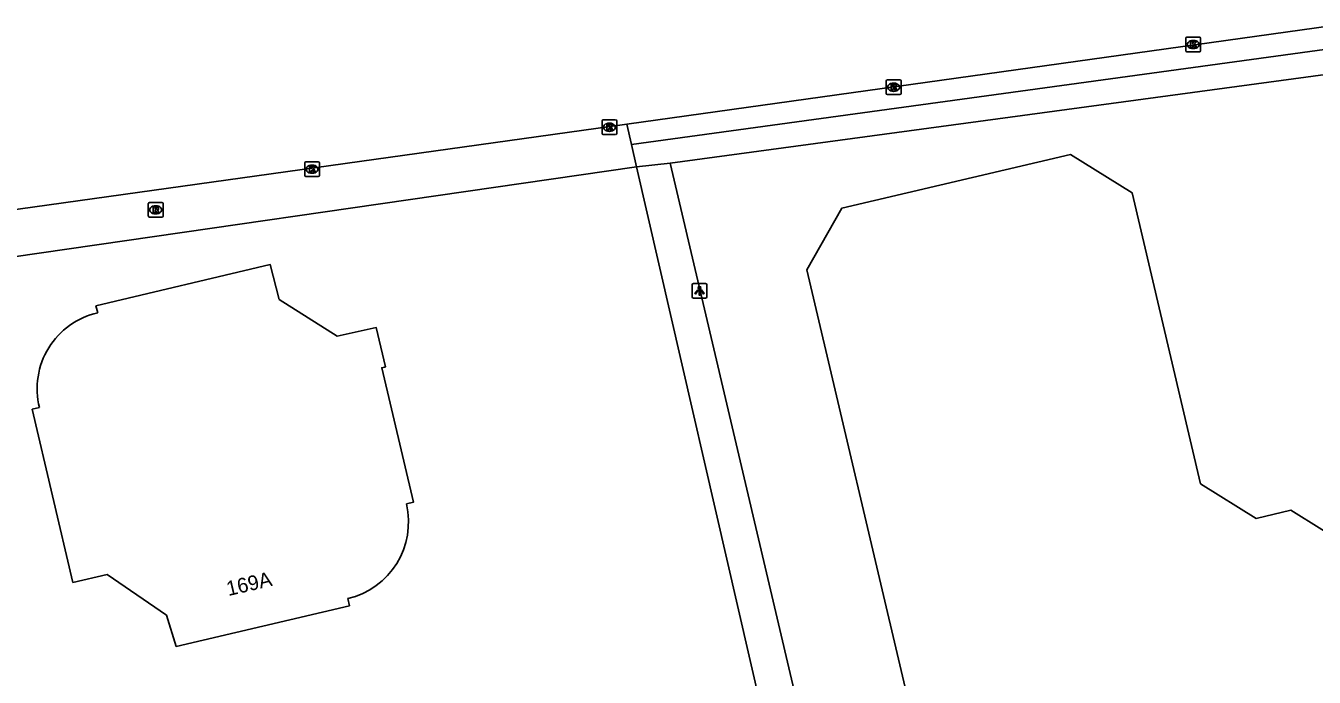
# Model space of a CAD drawing. Extents: x 158038 to 159242, y 380133 to 381214.
# Drawn here: x 158893.9 to 158981.5, y 381156.3 to 381200.6 of the extents above; entities that cross this region are included whole.
import ezdxf

# ---------------------------------------------------------------- set-up
doc = ezdxf.new("R2010")
doc.units = 0
for name, color, linetype in [('IMGEO_Berm_groen', 7, 'Continuous'), ('IMGEO_Kolk', 7, 'Continuous'), ('IMGEO_Lichtpunt', 7, 'Continuous'), ('IMGEO_Pand', 7, 'Continuous'), ('IMGEO_Pand_nummerreeks', 7, 'Continuous'), ('IMGEO_Rijbaan_regionaal_gesloten', 7, 'Continuous'), ('IMGEO_Rioolput', 7, 'Continuous'), ('IMGEO_Voetpad_open', 7, 'Continuous')]:
    doc.layers.add(name, color=color, linetype=linetype)

msp = doc.modelspace()

# ---------------------------------------------------------------- linework, layer by layer
at = {"layer": 'IMGEO_Berm_groen'}
for points in [[(158934.775, 381193.885), (158935.097, 381192.493)], [(158887.052, 381184.168), (158887.09, 381184.003), (158935.421, 381190.972)]]:
    msp.add_lwpolyline(points, dxfattribs=at)
at = {"layer": 'IMGEO_Kolk'}
for p, q in [((158972.795, 381198.874), (158972.795, 381199.726)), ((158972.87, 381199.8), (158973.722, 381199.8)), ((158973.306, 381199.02), (158973.281, 381199.02)), ((158973.283, 381199.58), (158973.308, 381199.58)), ((158973.796, 381199.726), (158973.796, 381198.874)), ((158973.722, 381198.8), (158972.87, 381198.8)), ((158952.421, 381195.966), (158952.421, 381196.818)), ((158952.496, 381196.892), (158953.348, 381196.892)), ((158952.909, 381196.672), (158952.934, 381196.672)), ((158953.422, 381196.818), (158953.422, 381195.966)), ((158953.348, 381195.892), (158952.496, 381195.892)), ((158952.932, 381196.112), (158952.907, 381196.112)), ((158933.085, 381193.245), (158933.085, 381194.097)), ((158933.16, 381194.171), (158934.012, 381194.171)), ((158933.573, 381193.951), (158933.598, 381193.951)), ((158934.086, 381194.097), (158934.086, 381193.245)), ((158934.012, 381193.171), (158933.16, 381193.171)), ((158933.596, 381193.391), (158933.571, 381193.391)), ((158912.861, 381190.397), (158912.861, 381191.249)), ((158912.936, 381191.323), (158913.788, 381191.323)), ((158913.349, 381191.103), (158913.374, 381191.103)), ((158913.862, 381191.249), (158913.862, 381190.397)), ((158913.788, 381190.323), (158912.936, 381190.323)), ((158913.372, 381190.543), (158913.347, 381190.543))]:
    msp.add_line(p, q, dxfattribs=at)
for points in [[(158972.795, 381198.874), (158972.795, 381199.726)], [(158972.87, 381199.8), (158973.722, 381199.8)], [(158973.116, 381199.5), (158973.239, 381199.5), (158973.239, 381199.349), (158973.369, 381199.5), (158973.533, 381199.5), (158973.387, 381199.349), (158973.54, 381199.1), (158973.388, 381199.1), (158973.303, 381199.264), (158973.239, 381199.197), (158973.239, 381199.1), (158973.116, 381199.1), (158973.116, 381199.5)], [(158973.796, 381199.726), (158973.796, 381198.874)], [(158973.722, 381198.8), (158972.87, 381198.8)], [(158952.421, 381195.966), (158952.421, 381196.818)], [(158952.496, 381196.892), (158953.348, 381196.892)], [(158952.742, 381196.592), (158952.865, 381196.592), (158952.865, 381196.441), (158952.995, 381196.592), (158953.159, 381196.592), (158953.013, 381196.441), (158953.166, 381196.192), (158953.014, 381196.192), (158952.929, 381196.356), (158952.865, 381196.289), (158952.865, 381196.192), (158952.742, 381196.192), (158952.742, 381196.592)], [(158953.422, 381196.818), (158953.422, 381195.966)], [(158953.348, 381195.892), (158952.496, 381195.892)], [(158933.085, 381193.245), (158933.085, 381194.097)], [(158933.16, 381194.171), (158934.012, 381194.171)], [(158933.406, 381193.871), (158933.529, 381193.871), (158933.529, 381193.72), (158933.659, 381193.871), (158933.823, 381193.871), (158933.677, 381193.72), (158933.83, 381193.471), (158933.678, 381193.471), (158933.593, 381193.635), (158933.529, 381193.568), (158933.529, 381193.471), (158933.406, 381193.471), (158933.406, 381193.871)], [(158934.086, 381194.097), (158934.086, 381193.245)], [(158934.012, 381193.171), (158933.16, 381193.171)], [(158912.861, 381190.397), (158912.861, 381191.249)], [(158912.936, 381191.323), (158913.788, 381191.323)], [(158913.862, 381191.249), (158913.862, 381190.397)], [(158913.788, 381190.323), (158912.936, 381190.323)], [(158913.182, 381191.023), (158913.305, 381191.023), (158913.305, 381190.872), (158913.435, 381191.023), (158913.599, 381191.023), (158913.453, 381190.872), (158913.606, 381190.623), (158913.454, 381190.623), (158913.369, 381190.787), (158913.305, 381190.72), (158913.305, 381190.623), (158913.182, 381190.623), (158913.182, 381191.023)]]:
    msp.add_lwpolyline(points, dxfattribs=at)
for centre, start, end in [((158972.872, 381199.724), 91.55205, 178.44795), ((158972.872, 381199.724), 91.55205, 178.44795), ((158973.72, 381199.724), 1.55205, 88.44795), ((158973.72, 381199.724), 1.55205, 88.44795), ((158972.872, 381198.876), 181.55205, 268.44795), ((158972.872, 381198.876), 181.55205, 268.44795), ((158973.72, 381198.876), 271.55205, 358.44795), ((158973.72, 381198.876), 271.55205, 358.44795), ((158952.498, 381196.816), 91.55205, 178.44795), ((158952.498, 381196.816), 91.55205, 178.44795), ((158953.346, 381196.816), 1.55205, 88.44795), ((158953.346, 381196.816), 1.55205, 88.44795), ((158952.498, 381195.968), 181.55205, 268.44795), ((158952.498, 381195.968), 181.55205, 268.44795), ((158953.346, 381195.968), 271.55205, 358.44795), ((158953.346, 381195.968), 271.55205, 358.44795), ((158933.162, 381194.095), 91.55205, 178.44795), ((158933.162, 381194.095), 91.55205, 178.44795), ((158934.01, 381194.095), 1.55205, 88.44795), ((158934.01, 381194.095), 1.55205, 88.44795), ((158933.162, 381193.247), 181.55205, 268.44795), ((158933.162, 381193.247), 181.55205, 268.44795), ((158934.01, 381193.247), 271.55205, 358.44795), ((158934.01, 381193.247), 271.55205, 358.44795), ((158912.938, 381191.247), 91.55205, 178.44795), ((158912.938, 381191.247), 91.55205, 178.44795), ((158913.786, 381191.247), 1.55205, 88.44795), ((158913.786, 381191.247), 1.55205, 88.44795), ((158912.938, 381190.399), 181.55205, 268.44795), ((158912.938, 381190.399), 181.55205, 268.44795), ((158913.786, 381190.399), 271.55205, 358.44795), ((158913.786, 381190.399), 271.55205, 358.44795)]:
    msp.add_arc(centre, 0.0765, start, end, dxfattribs=at)
for centre, major_axis, ratio, start_param, end_param in [((158973.282, 381199.3), (-0.387, 0.002), 0.722429, 4.712389, 7.853982), ((158973.307, 381199.3), (-0.39, 0.002), 0.717154, 1.570796, 4.712389), ((158952.908, 381196.392), (-0.387, 0.002), 0.722429, 4.712389, 7.853982), ((158952.933, 381196.392), (-0.39, 0.002), 0.717154, 1.570796, 4.712389), ((158933.572, 381193.671), (-0.387, 0.002), 0.722429, 4.712389, 7.853982), ((158933.597, 381193.671), (-0.39, 0.002), 0.717154, 1.570796, 4.712389), ((158913.348, 381190.823), (-0.387, 0.002), 0.722429, 4.712389, 7.853982), ((158913.373, 381190.823), (-0.39, 0.002), 0.717154, 1.570796, 4.712389)]:
    msp.add_ellipse(centre, major_axis=major_axis, ratio=ratio, start_param=start_param, end_param=end_param, dxfattribs=at)
at = {"layer": 'IMGEO_Lichtpunt'}
for p, q in [((158939.217, 381182.96), (158939.217, 381182.153)), ((158939.217, 381182.96), (158939.217, 381182.153)), ((158940.119, 381183.055), (158939.311, 381183.055)), ((158940.119, 381183.055), (158939.311, 381183.055)), ((158940.213, 381182.153), (158940.213, 381182.96)), ((158940.213, 381182.153), (158940.213, 381182.96)), ((158939.311, 381182.059), (158940.119, 381182.059)), ((158939.311, 381182.059), (158940.119, 381182.059))]:
    msp.add_line(p, q, dxfattribs=at)
for points in [[(158939.591, 381182.624), (158939.63, 381182.596), (158939.442, 381182.334), (158939.404, 381182.361), (158939.591, 381182.624)], [(158939.693, 381182.576), (158939.74, 381182.576), (158939.74, 381182.254), (158939.693, 381182.254), (158939.693, 381182.576)], [(158939.803, 381182.596), (158939.841, 381182.623), (158940.028, 381182.361), (158939.989, 381182.333), (158939.803, 381182.596)]]:
    msp.add_lwpolyline(points, dxfattribs=at)
msp.add_circle((158939.716, 381182.758), 0.0994, dxfattribs=at)
for centre, start, end in [((158939.311, 381182.96), 90, 180), ((158939.311, 381182.96), 90, 180), ((158940.119, 381182.96), 0, 90), ((158940.119, 381182.96), 0, 90), ((158939.311, 381182.153), 180, 270), ((158939.311, 381182.153), 180, 270), ((158940.119, 381182.153), 270, 0), ((158940.119, 381182.153), 270, 360)]:
    msp.add_arc(centre, 0.0946, start, end, dxfattribs=at)
at = {"layer": 'IMGEO_Pand'}
for points in [[(158961.722, 381116.65), (158957.53, 381119.247), (158956.366, 381124.204), (158956.869, 381125.015), (158956.073, 381125.507), (158954.481, 381132.803), (158955.208, 381133.999), (158957.196, 381134.46), (158958.614, 381134.801), (158955.311, 381148.979), (158951.47, 381151.355), (158953.783, 381155.208), (158947.014, 381183.969), (158949.388, 381188.17), (158964.949, 381191.823), (158969.142, 381189.225), (158973.789, 381169.435), (158977.58, 381167.085), (158979.931, 381167.637), (158984.159, 381165.017)], [(158919.778, 381168.069), (158920.261, 381168.182), (158918.1, 381177.318), (158918.294, 381177.374), (158918.362, 381177.394), (158917.731, 381180.05), (158915.078, 381179.471), (158911.121, 381181.966), (158910.513, 381184.338), (158898.662, 381181.533), (158898.78, 381181.065)], [(158894.816, 381174.618), (158894.33, 381174.502), (158897.093, 381162.728), (158899.426, 381163.279), (158903.466, 381160.498), (158904.129, 381158.376), (158915.902, 381161.148), (158915.795, 381161.628)]]:
    msp.add_lwpolyline(points, dxfattribs=at)
for centre, radius, start, end in [((158899.968, 381175.892), 5.308, 102.93863, 193.89001), ((158914.554, 381166.848), 5.365, 283.37716, 13.15901)]:
    msp.add_arc(centre, radius, start, end, dxfattribs=at)
at = {"layer": 'IMGEO_Rijbaan_regionaal_gesloten'}
for points in [[(158934.775, 381193.885), (158982.651, 381200.569)], [(158886.36, 381187.126), (158934.775, 381193.885)]]:
    msp.add_lwpolyline(points, dxfattribs=at)
at = {"layer": 'IMGEO_Rioolput'}
for p, q in [((158902.225, 381187.633), (158902.225, 381188.485)), ((158902.3, 381188.559), (158903.152, 381188.559)), ((158903.226, 381188.485), (158903.226, 381187.633)), ((158903.152, 381187.559), (158902.3, 381187.559)), ((158902.736, 381187.779), (158902.711, 381187.779)), ((158902.713, 381188.339), (158902.738, 381188.339))]:
    msp.add_line(p, q, dxfattribs=at)
for points in [[(158902.225, 381187.633), (158902.225, 381188.485)], [(158902.3, 381188.559), (158903.152, 381188.559)], [(158903.226, 381188.485), (158903.226, 381187.633)], [(158903.152, 381187.559), (158902.3, 381187.559)], [(158902.814, 381188.257), (158902.562, 381188.259), (158902.562, 381187.859)], [(158902.562, 381187.859), (158902.686, 381187.859), (158902.686, 381188.021), (158902.697, 381188.021)], [(158902.74, 381188.178), (158902.686, 381188.178), (158902.686, 381188.097)], [(158902.686, 381188.097), (158902.738, 381188.097)], [(158902.744, 381187.992), (158902.815, 381187.859), (158902.955, 381187.859), (158902.89, 381187.985)]]:
    msp.add_lwpolyline(points, dxfattribs=at)
for centre, radius, start, end in [((158902.302, 381188.483), 0.0765, 91.55205, 178.44795), ((158902.302, 381188.483), 0.0765, 91.55205, 178.44795), ((158903.15, 381188.483), 0.0765, 1.55205, 88.44795), ((158903.15, 381188.483), 0.0765, 1.55205, 88.44795), ((158902.302, 381187.635), 0.0765, 181.55205, 268.44795), ((158902.302, 381187.635), 0.0765, 181.55205, 268.44795), ((158902.696, 381187.968), 0.0533, 26.02933, 88.69889), ((158902.722, 381188.286), 0.19, 274.7715, 282.96867), ((158902.746, 381188.082), 0.0964, 77.00612, 93.18647), ((158902.76, 381188.139), 0.0378, 276.66336, 79.67722), ((158902.813, 381188.147), 0.109, 350.36119, 89.41601), ((158902.811, 381188.147), 0.112, 277.58423, 350.98172), ((158902.795, 381187.932), 0.108, 29.51342, 73.79051), ((158903.15, 381187.635), 0.0765, 271.55205, 358.44795), ((158903.15, 381187.635), 0.0765, 271.55205, 358.44795)]:
    msp.add_arc(centre, radius, start, end, dxfattribs=at)
for centre, major_axis, ratio, start_param, end_param in [((158902.712, 381188.059), (-0.387, 0.002), 0.722429, 4.712389, 7.853982), ((158902.737, 381188.059), (-0.39, 0.002), 0.717154, 1.570796, 4.712389)]:
    msp.add_ellipse(centre, major_axis=major_axis, ratio=ratio, start_param=start_param, end_param=end_param, dxfattribs=at)
at = {"layer": 'IMGEO_Voetpad_open'}
for points in [[(158982.877, 381199.037), (158935.097, 381192.493)], [(158937.722, 381191.22), (158983.127, 381197.362)], [(158935.097, 381192.493), (158935.421, 381190.972)], [(158935.421, 381190.972), (158937.722, 381191.22)], [(158959.047, 381100.489), (158950.708, 381135.969), (158950.659, 381136.176), (158948.039, 381147.323), (158947.993, 381147.521), (158946.641, 381153.273), (158946.596, 381153.466), (158937.722, 381191.22)], [(158935.421, 381190.972), (158943.895, 381154.276)]]:
    msp.add_lwpolyline(points, dxfattribs=at)

# ---------------------------------------------------------------- texts
at = {"layer": 'IMGEO_Pand_nummerreeks'}
msp.add_text('169A', height=1, rotation=13.2492, dxfattribs=at).set_placement((158907.669, 381161.799))

doc.saveas('drawing.dxf')
